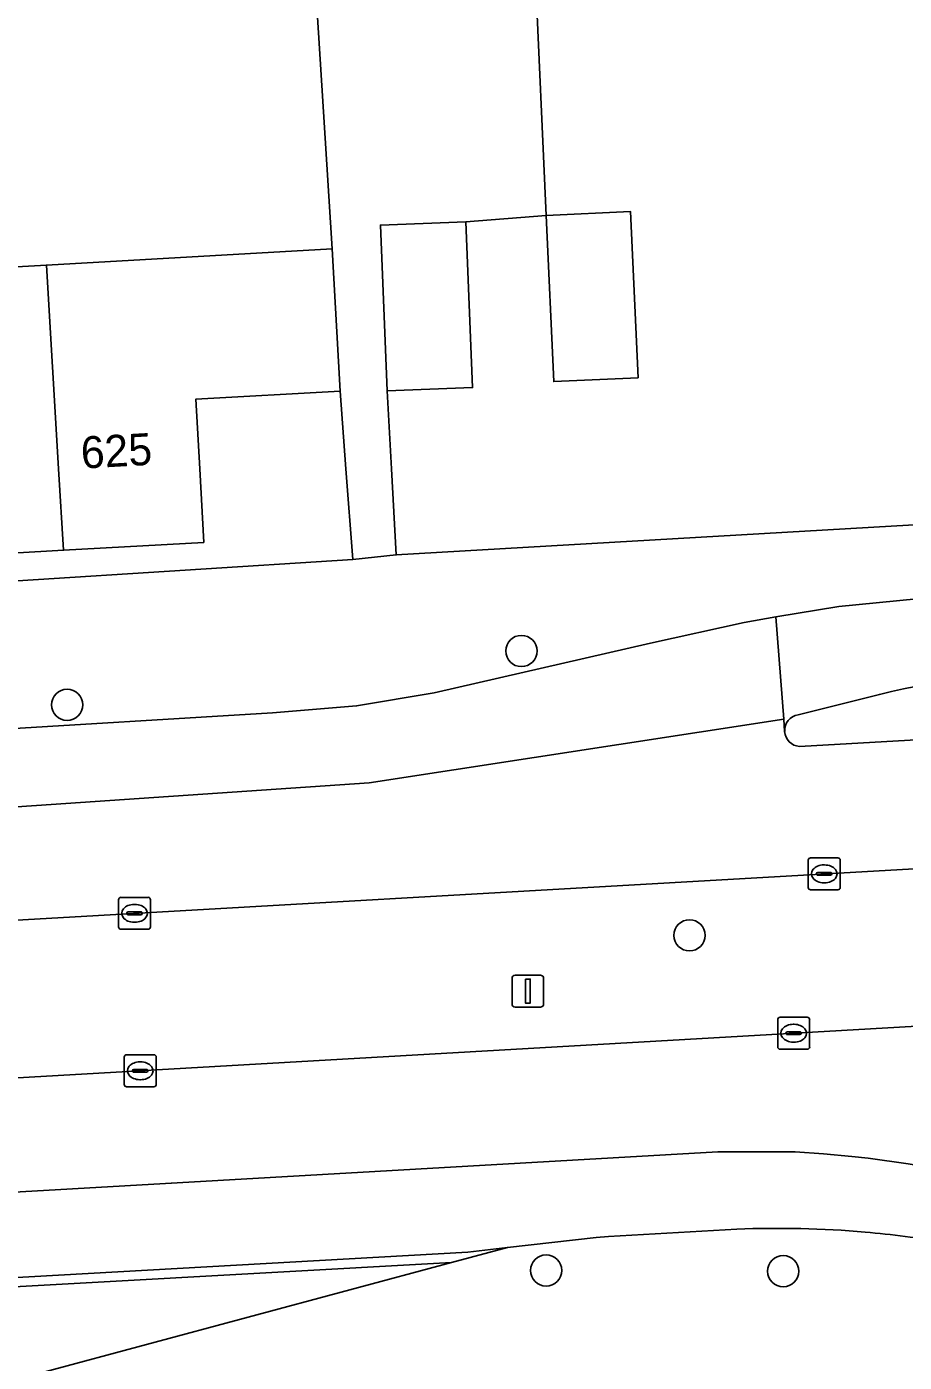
# Model space of a CAD drawing. Extents: x 158455 to 159797, y 387218 to 388672.
# Drawn here: x 159009.14 to 159036.63, y 387722.02 to 387763.85 of the extents above; entities that cross this region are included whole.
import ezdxf

# ---------------------------------------------------------------- set-up
doc = ezdxf.new("R2010")
doc.units = 0
for name, color, linetype in [('IMGEO_Berm_groen', 7, 'Continuous'), ('IMGEO_Boom', 7, 'Continuous'), ('IMGEO_Erf', 7, 'Continuous'), ('IMGEO_Fietspad_open', 7, 'Continuous'), ('IMGEO_Kolk', 7, 'Continuous'), ('IMGEO_Lichtmast', 7, 'Continuous'), ('IMGEO_Pand', 7, 'Continuous'), ('IMGEO_Pand_nummerreeks', 7, 'Continuous'), ('IMGEO_Rijbaan_lokaal_gesloten', 7, 'Continuous'), ('IMGEO_Rijbaan_lokaal_open', 7, 'Continuous'), ('IMGEO_Verkeerseiland_groen', 7, 'Continuous'), ('IMGEO_Voetpad_open', 7, 'Continuous')]:
    doc.layers.add(name, color=color, linetype=linetype)

msp = doc.modelspace()

# ---------------------------------------------------------------- linework, layer by layer
at = {"layer": 'IMGEO_Berm_groen'}
msp.add_lwpolyline([(159055.925, 387738.567), (158984.743, 387734.496), (158985.039, 387729.565), (159042.293, 387732.852), (159055.587, 387733.626), (159055.808, 387733.642)], dxfattribs=at)
at = {"layer": 'IMGEO_Boom'}
for centre in [(159024.639, 387744.299), (159010.409, 387742.613), (159029.907, 387735.394), (159025.413, 387724.9), (159032.84, 387724.874)]:
    msp.add_circle(centre, 0.489, dxfattribs=at)
at = {"layer": 'IMGEO_Erf'}
for points in [[(158974.165, 387766.629), (158976.624, 387762.679), (158977.935, 387763.495), (158980.245, 387762.254), (158982.652, 387760.96), (158982.73, 387759.611), (158987.15, 387759.865), (158996.114, 387760.381), (159000, 387760.605), (159004.952, 387760.89), (159005.22, 387756.131), (159009.761, 387756.387), (159018.709, 387756.891), (159017.79, 387771.43)], [(159025.071, 387765.606), (159025.417, 387757.938), (159022.903, 387757.742), (159023.111, 387752.551), (159020.432, 387752.443), (159020.569, 387750), (159020.719, 387747.307), (159053.709, 387749.222), (159054.612, 387749.274), (159055.221, 387750), (159056.408, 387751.415), (159056.092, 387756.932), (159054.063, 387758.419), (159053.653, 387758.416), (159053.02, 387768.231)], [(159003.595, 387746.159), (159019.359, 387747.168), (159019.145, 387750), (159018.96, 387752.438), (159014.439, 387752.183), (159014.562, 387750), (159014.692, 387747.7), (159010.298, 387747.452), (159005.466, 387747.179)]]:
    msp.add_lwpolyline(points, dxfattribs=at)
msp.add_lwpolyline([(159025.417, 387757.938), (159028.057, 387758.059), (159028.295, 387752.859), (159025.655, 387752.738)], close=True, dxfattribs=at)
at = {"layer": 'IMGEO_Fietspad_open'}
for points in [[(159077.533, 387748.549), (159063.568, 387747.576), (159040.106, 387746.234), (159034.584, 387745.692), (159032.611, 387745.374), (159032.856, 387742.163), (159032.885, 387741.779)], [(159033.304, 387742.303), (159035.481, 387742.844)]]:
    msp.add_lwpolyline(points, dxfattribs=at)
for centre, radius, start, end in [((159042.954, 387713.754), 30.034, 92.6632, 104.4066), ((159033.385, 387741.809), 0.5, 99.2624, 183.4447)]:
    msp.add_arc(centre, radius, start, end, dxfattribs=at)
at = {"layer": 'IMGEO_Kolk'}
for p, q in [((159033.699, 387737.82), (159034.551, 387737.82)), ((159033.624, 387736.894), (159033.624, 387737.746)), ((159034.112, 387737.6), (159034.137, 387737.6)), ((159034.625, 387737.746), (159034.625, 387736.894)), ((159033.883, 387737.314), (159033.883, 387737.326)), ((159034.321, 387737.277), (159033.923, 387737.277)), ((159033.926, 387737.363), (159034.324, 387737.363)), ((159034.135, 387737.04), (159034.11, 387737.04)), ((159034.367, 387737.326), (159034.367, 387737.314)), ((159012.096, 387736.584), (159012.948, 387736.584)), ((159034.551, 387736.82), (159033.699, 387736.82)), ((159012.021, 387735.658), (159012.021, 387736.51)), ((159012.509, 387736.364), (159012.534, 387736.364)), ((159013.022, 387736.51), (159013.022, 387735.658)), ((159012.28, 387736.078), (159012.28, 387736.09)), ((159012.718, 387736.041), (159012.32, 387736.041)), ((159012.323, 387736.127), (159012.721, 387736.127)), ((159012.532, 387735.804), (159012.507, 387735.804)), ((159012.764, 387736.09), (159012.764, 387736.078)), ((159012.948, 387735.584), (159012.096, 387735.584)), ((159032.742, 387732.828), (159033.594, 387732.828)), ((159032.667, 387731.902), (159032.667, 387732.754)), ((159032.969, 387732.371), (159033.367, 387732.371)), ((159033.155, 387732.608), (159033.18, 387732.608)), ((159033.668, 387732.754), (159033.668, 387731.902)), ((159032.926, 387732.322), (159032.926, 387732.334)), ((159033.364, 387732.285), (159032.966, 387732.285)), ((159033.178, 387732.048), (159033.153, 387732.048)), ((159033.41, 387732.334), (159033.41, 387732.322)), ((159012.2, 387730.727), (159012.2, 387731.579)), ((159012.275, 387731.653), (159013.127, 387731.653)), ((159013.201, 387731.579), (159013.201, 387730.727)), ((159033.594, 387731.828), (159032.742, 387731.828)), ((159012.459, 387731.147), (159012.459, 387731.159)), ((159012.502, 387731.196), (159012.9, 387731.196)), ((159012.688, 387731.433), (159012.713, 387731.433)), ((159012.943, 387731.159), (159012.943, 387731.147)), ((159012.897, 387731.11), (159012.499, 387731.11)), ((159012.711, 387730.873), (159012.686, 387730.873)), ((159013.127, 387730.653), (159012.275, 387730.653))]:
    msp.add_line(p, q, dxfattribs=at)
for points in [[(159033.699, 387737.82), (159034.551, 387737.82)], [(159033.624, 387736.894), (159033.624, 387737.746)], [(159034.625, 387737.746), (159034.625, 387736.894)], [(159012.096, 387736.584), (159012.948, 387736.584)], [(159034.551, 387736.82), (159033.699, 387736.82)], [(159012.021, 387735.658), (159012.021, 387736.51)], [(159013.022, 387736.51), (159013.022, 387735.658)], [(159012.948, 387735.584), (159012.096, 387735.584)], [(159032.742, 387732.828), (159033.594, 387732.828)], [(159032.667, 387731.902), (159032.667, 387732.754)], [(159033.668, 387732.754), (159033.668, 387731.902)], [(159012.2, 387730.727), (159012.2, 387731.579)], [(159012.275, 387731.653), (159013.127, 387731.653)], [(159013.201, 387731.579), (159013.201, 387730.727)], [(159033.594, 387731.828), (159032.742, 387731.828)], [(159013.127, 387730.653), (159012.275, 387730.653)]]:
    msp.add_lwpolyline(points, dxfattribs=at)
for centre, radius, start, end in [((159033.701, 387737.744), 0.0765, 91.552, 178.448), ((159033.701, 387737.744), 0.0765, 91.552, 178.448), ((159034.549, 387737.744), 0.0765, 1.552, 88.448), ((159034.549, 387737.744), 0.0765, 1.552, 88.448), ((159033.923, 387737.323), 0.0403, 85.8775, 175.7526), ((159033.92, 387737.313), 0.0366, 178.938, 274.7102), ((159034.324, 387737.32), 0.043, 264.8664, 352.4533), ((159034.328, 387737.325), 0.0386, 1.7309, 96.639), ((159012.098, 387736.508), 0.0765, 91.552, 178.448), ((159012.098, 387736.508), 0.0765, 91.552, 178.448), ((159012.946, 387736.508), 0.0765, 1.552, 88.448), ((159012.946, 387736.508), 0.0765, 1.552, 88.448), ((159033.701, 387736.896), 0.0765, 181.552, 268.448), ((159033.701, 387736.896), 0.0765, 181.552, 268.448), ((159034.549, 387736.896), 0.0765, 271.552, 358.448), ((159034.549, 387736.896), 0.0765, 271.552, 358.448), ((159012.32, 387736.087), 0.0403, 85.8775, 175.7526), ((159012.317, 387736.077), 0.0366, 178.938, 274.7102), ((159012.721, 387736.084), 0.043, 264.8664, 352.4533), ((159012.725, 387736.089), 0.0386, 1.7309, 96.639), ((159012.098, 387735.66), 0.0765, 181.552, 268.448), ((159012.098, 387735.66), 0.0765, 181.552, 268.448), ((159012.946, 387735.66), 0.0765, 271.552, 358.448), ((159012.946, 387735.66), 0.0765, 271.552, 358.448), ((159032.744, 387732.752), 0.0765, 91.552, 178.448), ((159032.744, 387732.752), 0.0765, 91.552, 178.448), ((159033.592, 387732.752), 0.0765, 1.552, 88.448), ((159033.592, 387732.752), 0.0765, 1.552, 88.448), ((159032.966, 387732.331), 0.0403, 85.8775, 175.7526), ((159033.371, 387732.333), 0.0386, 1.7309, 96.639), ((159032.963, 387732.321), 0.0366, 178.938, 274.7102), ((159033.367, 387732.328), 0.043, 264.8664, 352.4533), ((159012.277, 387731.577), 0.0765, 91.552, 178.448), ((159012.277, 387731.577), 0.0765, 91.552, 178.448), ((159013.125, 387731.577), 0.0765, 1.552, 88.448), ((159013.125, 387731.577), 0.0765, 1.552, 88.448), ((159032.744, 387731.904), 0.0765, 181.552, 268.448), ((159032.744, 387731.904), 0.0765, 181.552, 268.448), ((159033.592, 387731.904), 0.0765, 271.552, 358.448), ((159033.592, 387731.904), 0.0765, 271.552, 358.448), ((159012.499, 387731.156), 0.0403, 85.8775, 175.7526), ((159012.496, 387731.146), 0.0366, 178.938, 274.7102), ((159012.9, 387731.153), 0.043, 264.8664, 352.4533), ((159012.904, 387731.158), 0.0386, 1.7309, 96.639), ((159012.277, 387730.729), 0.0765, 181.552, 268.448), ((159012.277, 387730.729), 0.0765, 181.552, 268.448), ((159013.125, 387730.729), 0.0765, 271.552, 358.448), ((159013.125, 387730.729), 0.0765, 271.552, 358.448)]:
    msp.add_arc(centre, radius, start, end, dxfattribs=at)
for centre, major_axis, ratio, start_param, end_param in [((159034.111, 387737.32), (-0.387, 0.002), 0.722429, 4.712389, 7.853982), ((159034.136, 387737.32), (-0.39, 0.002), 0.717154, 1.570796, 4.712389), ((159012.508, 387736.084), (-0.387, 0.002), 0.722429, 4.712389, 7.853982), ((159012.533, 387736.084), (-0.39, 0.002), 0.717154, 1.570796, 4.712389), ((159033.154, 387732.328), (-0.387, 0.002), 0.722429, 4.712389, 7.853982), ((159033.179, 387732.328), (-0.39, 0.002), 0.717154, 1.570796, 4.712389), ((159012.687, 387731.153), (-0.387, 0.002), 0.722429, 4.712389, 7.853982), ((159012.712, 387731.153), (-0.39, 0.002), 0.717154, 1.570796, 4.712389)]:
    msp.add_ellipse(centre, major_axis=major_axis, ratio=ratio, start_param=start_param, end_param=end_param, dxfattribs=at)
at = {"layer": 'IMGEO_Lichtmast'}
for p, q in [((159024.345, 387733.247), (159024.345, 387734.047)), ((159024.345, 387734.047), (159024.345, 387733.247)), ((159024.445, 387734.147), (159025.235, 387734.147)), ((159025.235, 387734.147), (159024.445, 387734.147)), ((159025.335, 387734.047), (159025.335, 387733.247)), ((159025.335, 387733.247), (159025.335, 387734.047)), ((159025.235, 387733.147), (159024.445, 387733.147)), ((159024.445, 387733.147), (159025.235, 387733.147))]:
    msp.add_line(p, q, dxfattribs=at)
msp.add_lwpolyline([(159024.765, 387734.022), (159024.915, 387734.022), (159024.915, 387733.272), (159024.765, 387733.272), (159024.765, 387734.022)], dxfattribs=at)
for centre, start, end in [((159024.445, 387734.047), 90, 180), ((159024.445, 387734.047), 90, 180), ((159025.235, 387734.047), 0, 90), ((159025.235, 387734.047), 360, 90), ((159024.445, 387733.247), 180, 270), ((159024.445, 387733.247), 180, 270), ((159025.235, 387733.247), 270, 0), ((159025.235, 387733.247), 270, 0)]:
    msp.add_arc(centre, 0.1, start, end, dxfattribs=at)
at = {"layer": 'IMGEO_Pand'}
for points in [[(159025.417, 387757.938), (159025.655, 387752.738), (159028.295, 387752.859), (159028.057, 387758.059)], [(159022.903, 387757.742), (159020.224, 387757.635), (159020.432, 387752.443), (159023.111, 387752.551)], [(159010.298, 387747.452), (159014.692, 387747.7), (159014.562, 387750), (159014.439, 387752.183), (159018.96, 387752.438), (159018.709, 387756.891), (159009.761, 387756.387), (159010.145, 387750)], [(159001.323, 387751.386), (159005.216, 387751.606), (159005.307, 387750), (159005.466, 387747.179), (159010.298, 387747.452), (159010.145, 387750), (159009.761, 387756.387), (159005.22, 387756.131), (159001.104, 387755.932)]]:
    msp.add_lwpolyline(points, close=True, dxfattribs=at)
at = {"layer": 'IMGEO_Rijbaan_lokaal_gesloten'}
for points in [[(159032.885, 387741.779), (159032.856, 387742.163), (159019.867, 387740.171), (159007.45, 387739.32), (158981.889, 387737.858), (158979.369, 387737.931), (158976.417, 387738.226), (158974.416, 387738.664), (158971.94, 387739.465), (158969.689, 387740.407), (158967.458, 387741.572), (158965.421, 387742.895), (158963.393, 387744.535), (158961.612, 387746.321), (158960.418, 387747.762), (158958.617, 387750.353), (158942.469, 387776.24)], [(159135.155, 387747.173), (159119.379, 387746.229), (159118.285, 387746.166), (159096.56, 387744.913), (159095.483, 387744.851), (159082.276, 387744.092), (159081.192, 387744.024), (159078.36, 387743.867), (159073.405, 387743.58), (159073.273, 387743.574), (159069.336, 387743.369), (159067.561, 387743.268), (159063.627, 387743.037), (159063.501, 387743.03), (159054.516, 387742.516), (159033.35, 387741.309)], [(159007.45, 387739.32), (159019.867, 387740.171), (159032.856, 387742.163), (159032.611, 387745.374), (159031.612, 387745.188), (159028.684, 387744.542), (159021.905, 387742.987), (159019.477, 387742.579), (159016.847, 387742.361), (159007.546, 387741.801)], [(158982.6, 387734.374), (158982.875, 387734.389), (158984.743, 387734.496), (159055.925, 387738.567), (159066.895, 387739.194), (159067.179, 387739.211), (159070.65, 387739.414), (159077.407, 387739.809), (159077.606, 387739.801), (159077.836, 387739.798), (159078.948, 387739.892), (159081.052, 387740.039), (159086.074, 387740.295), (159101.318, 387741.201)], [(159117.824, 387737.147), (159102.57, 387736.28), (159083.315, 387735.202), (159081.341, 387735.099), (159079.224, 387734.974), (159078.105, 387734.913), (159077.872, 387734.903), (159077.708, 387734.883), (159070.985, 387734.496), (159067.153, 387734.275), (159056.036, 387733.634), (159055.808, 387733.642), (159055.587, 387733.626), (159042.293, 387732.852), (158985.039, 387729.565), (158982.896, 387729.442), (158978.256, 387729.175)], [(158963.626, 387724.68), (158964.813, 387724.483), (158965.591, 387724.322), (158965.932, 387726.779), (158967.392, 387726.477), (158968.163, 387726.336), (158970.34, 387726.046), (158972.125, 387725.889), (158973.313, 387725.803), (158974.8, 387725.707), (158976.288, 387725.617), (158996.546, 387726.65), (159030.787, 387728.616), (159033.217, 387728.616), (159034.104, 387728.548), (159034.99, 387728.468), (159035.499, 387728.412), (159036.753, 387728.237), (159037.631, 387728.097), (159038.26, 387727.989), (159043.465, 387727.098), (159045.801, 387726.729), (159046.831, 387726.625), (159048.016, 387726.551)], [(159036.753, 387728.237), (159035.499, 387728.412), (159034.99, 387728.468), (159034.104, 387728.548), (159033.217, 387728.616), (159030.787, 387728.616), (158996.546, 387726.65), (158976.288, 387725.617), (158974.8, 387725.707), (158973.313, 387725.803), (158972.125, 387725.889), (158970.34, 387726.046), (158968.163, 387726.336)], [(158968.918, 387723.697), (158971.743, 387723.241), (158974.362, 387722.8), (158977.244, 387722.906), (159022.96, 387725.469), (159024.209, 387725.614), (159026.979, 387725.935), (159027.371, 387725.958), (159031.386, 387726.194)]]:
    msp.add_lwpolyline(points, dxfattribs=at)
msp.add_lwpolyline([(158976.287, 387722.576), (158989.772, 387720.574), (159009.709, 387721.727), (159022.447, 387725.145)], close=True, dxfattribs=at)
for centre, radius, start, end in [((159033.384, 387741.808), 0.5, 183.327, 266.0602), ((159032.651, 387693.347), 32.871, 85.1983, 92.2062), ((159030.919, 387679.117), 47.199, 81.4831, 84.5483)]:
    msp.add_arc(centre, radius, start, end, dxfattribs=at)
at = {"layer": 'IMGEO_Rijbaan_lokaal_open'}
msp.add_lwpolyline([(159024.209, 387725.614), (159022.96, 387725.469), (158977.244, 387722.906), (158974.362, 387722.8), (158976.287, 387722.576), (159022.447, 387725.145)], close=True, dxfattribs=at)
at = {"layer": 'IMGEO_Verkeerseiland_groen'}
for points in [[(159035.481, 387742.844), (159033.304, 387742.303)], [(159033.35, 387741.309), (159054.516, 387742.516), (159063.501, 387743.03)]]:
    msp.add_lwpolyline(points, dxfattribs=at)
for centre, radius, start, end in [((159042.954, 387713.754), 30.034, 92.6632, 104.4066), ((159033.385, 387741.809), 0.5, 99.2624, 183.4447), ((159033.384, 387741.808), 0.5, 183.327, 266.0602)]:
    msp.add_arc(centre, radius, start, end, dxfattribs=at)
at = {"layer": 'IMGEO_Voetpad_open'}
for points in [[(159017.79, 387771.43), (159018.709, 387756.891), (159018.96, 387752.438), (159019.145, 387750), (159019.359, 387747.168), (159020.719, 387747.307), (159020.569, 387750), (159020.432, 387752.443), (159020.224, 387757.635), (159022.903, 387757.742), (159025.417, 387757.938), (159025.071, 387765.606)], [(159053.709, 387749.222), (159020.719, 387747.307), (159019.359, 387747.168), (159003.595, 387746.159), (159001.516, 387747.8), (159001.476, 387748.19), (159000, 387748.121), (158991.639, 387747.729), (158991.689, 387747.309), (158989.75, 387745.431), (158982.752, 387745.036), (158979.374, 387745.118), (158976.31, 387745.668), (158974.954, 387749.404), (158973.504, 387750), (158973.039, 387750.191), (158972.206, 387750), (158969.131, 387749.295), (158976.58, 387740.699), (158978.865, 387740.368), (158981.171, 387740.242), (158982.397, 387740.259), (158985.18, 387740.45)], [(159007.546, 387741.801), (159016.847, 387742.361), (159019.477, 387742.579), (159021.905, 387742.987), (159028.684, 387744.542), (159031.612, 387745.188), (159032.611, 387745.374), (159034.584, 387745.692), (159040.106, 387746.234), (159063.568, 387747.576)], [(159031.386, 387726.194), (159027.371, 387725.958), (159026.979, 387725.935), (159024.209, 387725.614), (159022.447, 387725.145), (159009.709, 387721.727), (158989.772, 387720.574), (158976.287, 387722.576), (158974.362, 387722.8), (158971.743, 387723.241), (158968.918, 387723.697), (158967.694, 387723.895), (158966.752, 387724.082), (158965.591, 387724.322), (158964.813, 387724.483), (158964.613, 387723.326)]]:
    msp.add_lwpolyline(points, dxfattribs=at)
for centre, radius, start, end in [((159032.651, 387693.347), 32.871, 85.1983, 92.2062), ((159030.919, 387679.117), 47.199, 81.4831, 84.5483)]:
    msp.add_arc(centre, radius, start, end, dxfattribs=at)

# ---------------------------------------------------------------- texts
at = {"layer": 'IMGEO_Pand_nummerreeks'}
msp.add_text('625', height=1, rotation=3.2321, dxfattribs=at).set_placement((159010.867, 387750.008))

doc.saveas('drawing.dxf')
